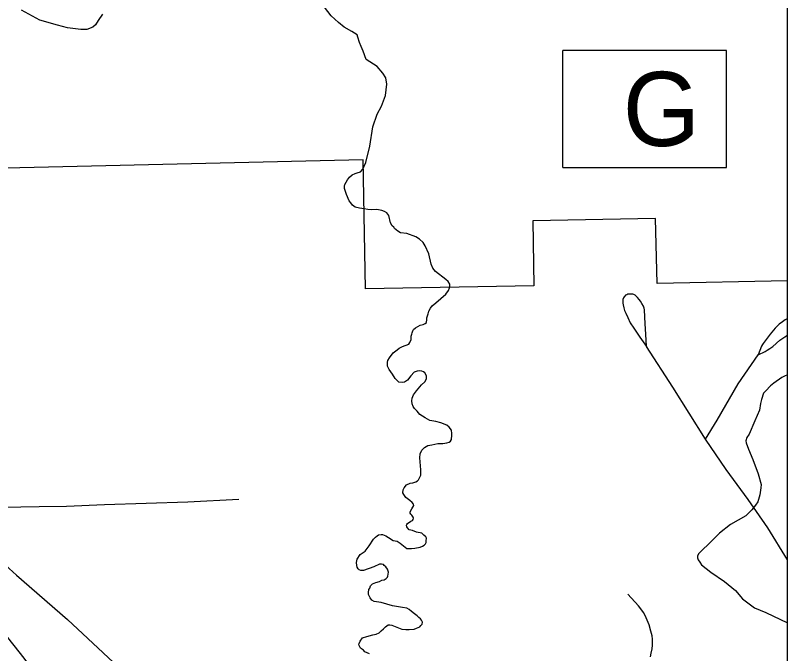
# Model space of a CAD drawing. Extents: x 1084508 to 1142749, y 1057638 to 1093403.
# Drawn here: x 1141714 to 1142749, y 1064404 to 1065260 of the extents above; entities that cross this region are included whole.
import ezdxf

# ---------------------------------------------------------------- set-up
doc = ezdxf.new("R2010")
doc.units = 0
for name, color, linetype in [('DSN_DRFT_Named-Boundary', 7, 'Continuous'), ('Level 10', 7, 'Continuous'), ('Level 33', 7, 'Continuous'), ('Level 34', 7, 'Continuous'), ('Level 35', 7, 'Continuous'), ('Level 40', 7, 'Continuous'), ('Level 57', 7, 'Continuous'), ('Level 6', 7, 'Continuous')]:
    doc.layers.add(name, color=color, linetype=linetype)

msp = doc.modelspace()

# ---------------------------------------------------------------- linework, layer by layer
at = {"layer": 'DSN_DRFT_Named-Boundary'}
msp.add_lwpolyline([(1084507.9, 1057640), (1142749.2, 1057640), (1142749.2, 1093403.4), (1084507.9, 1093403.4)], close=True, dxfattribs=at)
at = {"layer": 'Level 10'}
msp.add_lwpolyline([(1141876, 1064234.5), (1141828.2, 1064275.5), (1141790.7, 1064312.9), (1141765.4, 1064343.3), (1141725.4, 1064397.4), (1141674.4, 1064461.7), (1141650.1, 1064489.5), (1141626.9, 1064512.7), (1141591.9, 1064545.5), (1141544.6, 1064584.9), (1141521.9, 1064604.9), (1141472.1, 1064649.7), (1141400.3, 1064715), (1141356, 1064757.1), (1141284.7, 1064820.8), (1141237.5, 1064866)], dxfattribs=at)
at = {"layer": 'Level 33'}
for points in [[(1142560.2, 1064815.7), (1142559.2, 1064832.4), (1142558.2, 1064846.2), (1142557.3, 1064864.8), (1142557, 1064867), (1142556, 1064869.7), (1142553.8, 1064873.5), (1142551.9, 1064876.4), (1142550.1, 1064878.7), (1142547.9, 1064881.5), (1142546.4, 1064883.2), (1142544.7, 1064884.7), (1142543, 1064885.6), (1142541.7, 1064885.9), (1142538.8, 1064885.9), (1142536.5, 1064885.9), (1142535.2, 1064885.8), (1142533.6, 1064885.2), (1142532, 1064884.4), (1142531, 1064883.4), (1142530.1, 1064882.3), (1142529.4, 1064881.2), (1142528.8, 1064880), (1142528.4, 1064878.7), (1142528.4, 1064877.2), (1142528.4, 1064875.4), (1142528.5, 1064873.8), (1142528.9, 1064871.7), (1142529.8, 1064867.4), (1142530.7, 1064863.8), (1142532.3, 1064860.2), (1142535, 1064854.5), (1142538.3, 1064847.5), (1142542.9, 1064840.2), (1142551.1, 1064828.4), (1142560.2, 1064815.7)], [(1142749.2, 1064853.2), (1142745.9, 1064851.5), (1142742.3, 1064849), (1142737.9, 1064845.7), (1142732.7, 1064840.2), (1142726.1, 1064832.2), (1142716.6, 1064819.9), (1142715.6, 1064818.6), (1142714.4, 1064816.3), (1142710, 1064804.5)], [(1142710, 1064804.5), (1142719.3, 1064808.9), (1142722, 1064810.7), (1142725.6, 1064813.1), (1142729.4, 1064815.9), (1142739.1, 1064824.1), (1142745.7, 1064828.8), (1142749.2, 1064831.1)], [(1142639.1, 1064691.4), (1142595.4, 1064761.3), (1142560.2, 1064815.7)], [(1142639.1, 1064691.4), (1142655, 1064716.7), (1142683.2, 1064765.5), (1142710, 1064804.5)], [(1142749.2, 1064529.3), (1142722.7, 1064572.3), (1142696.3, 1064610.5), (1142666.8, 1064650.9), (1142639.1, 1064691.4)]]:
    msp.add_lwpolyline(points, dxfattribs=at)
at = {"layer": 'Level 34'}
for points in [[(1142013.3, 1064610.4), (1141945, 1064606.8), (1141833, 1064603.2), (1141782.1, 1064601.1), (1141745.4, 1064600.8), (1141671.6, 1064599.4), (1141657.4, 1064599.2), (1141647.9, 1064598.1), (1141640.6, 1064596.9), (1141638.6, 1064596.4), (1141635.7, 1064595.3), (1141631.1, 1064593.1)], [(1142565.5, 1064399.6), (1142566.3, 1064404.1), (1142567.5, 1064410.2), (1142568, 1064415.1), (1142568, 1064423.3), (1142567.5, 1064427.7), (1142565.9, 1064433.9), (1142563.5, 1064442.4), (1142559.8, 1064451.8), (1142556.5, 1064458.3), (1142549.2, 1064467.7), (1142534.9, 1064483.6)]]:
    msp.add_lwpolyline(points, dxfattribs=at)
at = {"layer": 'Level 35'}
for points in [[(1141830.6, 1065261.6), (1141824.8, 1065253.2), (1141821.1, 1065247.3), (1141817.5, 1065244), (1141809.4, 1065241.1), (1141801.4, 1065241.1), (1141783.4, 1065243), (1141769.9, 1065246.6), (1141746.5, 1065253.6), (1141722, 1065267.1)], [(1142267.2, 1064859.3), (1142268.1, 1064863), (1142270.5, 1064867.3), (1142272.8, 1064870.2), (1142277.3, 1064874.3), (1142291.1, 1064885.8), (1142294.4, 1064891), (1142296, 1064894.5), (1142296.5, 1064896.5), (1142296.5, 1064899.2), (1142294, 1064902.7), (1142290.7, 1064905.4), (1142277.1, 1064916.1), (1142273.4, 1064921), (1142271.4, 1064926.2), (1142268.1, 1064940.2), (1142263.3, 1064950.9), (1142260.7, 1064955), (1142255.7, 1064959.7), (1142250.8, 1064962.8), (1142238.4, 1064967.1), (1142230.2, 1064968.2), (1142226.5, 1064970.6), (1142222, 1064974.1), (1142221, 1064975.6), (1142219.1, 1064977.4), (1142216.8, 1064981.8), (1142214.6, 1064991.6), (1142211.7, 1064994.9), (1142208.8, 1064996.8), (1142204.9, 1064998.2), (1142198.5, 1064999.3), (1142191.1, 1064999), (1142186.2, 1064999.3), (1142181.5, 1065000.3), (1142175.3, 1065001.1), (1142169.5, 1065002.5), (1142165.8, 1065005.4), (1142163.6, 1065008.3), (1142161.3, 1065011), (1142157.8, 1065019.8), (1142155.1, 1065027.7), (1142154.9, 1065031), (1142155.3, 1065033), (1142157.4, 1065036.3), (1142159.2, 1065039.4), (1142161.5, 1065042.7), (1142165.2, 1065045.8), (1142169.5, 1065047.6), (1142172, 1065048.7), (1142176.5, 1065049.9), (1142179.8, 1065053.6), (1142183.7, 1065062.4), (1142189.1, 1065084.3), (1142193.2, 1065110.4), (1142198.7, 1065127.5), (1142204.5, 1065138.2), (1142209.8, 1065152.4), (1142210.9, 1065160.2), (1142211.7, 1065167.8), (1142210.3, 1065176.1), (1142206.6, 1065182.4), (1142198.7, 1065191.5), (1142184.1, 1065200.8), (1142180.2, 1065212.1), (1142177.3, 1065218.1), (1142175.3, 1065223.6), (1142172.8, 1065230.8), (1142171.8, 1065233.7), (1142165, 1065238.4), (1142154.7, 1065244.2), (1142147.1, 1065250.2), (1142137.2, 1065259.4), (1142128, 1065270.7)], [(1142249.1, 1064732.7), (1142247.3, 1064735.4), (1142245.6, 1064738.9), (1142245.2, 1064743), (1142245.6, 1064746.3), (1142247.7, 1064751), (1142251.8, 1064756.4), (1142258.2, 1064764.4), (1142262.9, 1064768.5), (1142264.8, 1064772.2), (1142265, 1064774.1), (1142265, 1064776.3), (1142262.9, 1064780.5), (1142261.1, 1064781.9), (1142258.8, 1064782.7), (1142255.1, 1064782.9), (1142252.4, 1064782.5), (1142248.3, 1064781.1), (1142244, 1064776.5), (1142239.7, 1064770.6), (1142235.4, 1064767.9), (1142232.5, 1064767.5), (1142227.9, 1064767.9), (1142226.1, 1064769.5), (1142223, 1064772.8), (1142219.5, 1064778.8), (1142214.8, 1064785), (1142212.9, 1064789.1), (1142212.7, 1064794.9), (1142213.1, 1064797.1), (1142215.2, 1064800.4), (1142220.5, 1064807.4), (1142225.5, 1064811.3), (1142228.4, 1064813.6), (1142232.7, 1064815.7), (1142241.5, 1064818.7), (1142242.8, 1064821.2), (1142244.4, 1064825.1), (1142244.4, 1064827.4), (1142244.6, 1064829.4), (1142245.2, 1064832.3), (1142245.6, 1064834.2), (1142246.5, 1064836.6), (1142247.7, 1064838.3), (1142250.2, 1064840.8), (1142256.3, 1064844.5), (1142260.7, 1064845.3), (1142263.1, 1064846.5), (1142265, 1064848), (1142265.6, 1064852.1), (1142265.6, 1064854.1), (1142267.2, 1064859.3)], [(1142749.2, 1064777.7), (1142745, 1064776), (1142741.7, 1064774.3), (1142730.7, 1064766.3), (1142726.3, 1064763), (1142719.9, 1064756.1), (1142716.9, 1064753.1), (1142714.4, 1064744.8), (1142713, 1064739.3), (1142711.4, 1064730.5), (1142705.3, 1064716.1), (1142697.6, 1064698.2), (1142694.8, 1064693.8), (1142693.2, 1064689.3), (1142693.7, 1064686.6), (1142697, 1064677.8), (1142702.6, 1064664.2), (1142710, 1064644.7), (1142713.9, 1064630.6), (1142713.6, 1064625.9), (1142712.2, 1064616.8), (1142709.4, 1064607.4), (1142706.1, 1064602.7), (1142701.5, 1064596.6), (1142693.2, 1064588.4), (1142672.5, 1064577.1), (1142657.9, 1064565.5), (1142648.2, 1064555.5), (1142630.3, 1064537.9)], [(1142247.3, 1064586.6), (1142245.2, 1064589.6), (1142244, 1064590.9), (1142243.2, 1064591.9), (1142243.2, 1064593.4), (1142243.6, 1064595), (1142245.4, 1064597.9), (1142247.9, 1064602.2), (1142247.7, 1064604.1), (1142245.8, 1064606.5), (1142242.6, 1064609), (1142237.4, 1064613.3), (1142234.5, 1064617), (1142233.3, 1064619.5), (1142233.7, 1064623.2), (1142234.9, 1064626.1), (1142238.2, 1064630), (1142243.2, 1064632.3), (1142246.5, 1064632.9), (1142250.8, 1064634.1), (1142252.8, 1064635.5), (1142254.3, 1064636.8), (1142255.7, 1064639.7), (1142257.2, 1064643), (1142257.4, 1064650.4), (1142255.9, 1064666.2), (1142256.5, 1064671.6), (1142258.6, 1064676.5), (1142262.5, 1064680.4), (1142266.8, 1064682.7), (1142272, 1064683.9), (1142280.4, 1064685.8), (1142286.8, 1064685.6), (1142292.3, 1064686.6), (1142295.2, 1064687.4), (1142297.3, 1064688.7), (1142298.3, 1064690.9), (1142298.7, 1064692.4), (1142299.1, 1064695.4), (1142299.1, 1064698.9), (1142298.5, 1064703.5), (1142295.6, 1064707.6), (1142292.3, 1064710.1), (1142284.3, 1064713.1), (1142277.5, 1064715.2), (1142269.5, 1064716.4), (1142263.3, 1064720.1), (1142256.1, 1064724.3), (1142252.4, 1064728.8), (1142249.1, 1064732.7)], [(1142204.7, 1064523.8), (1142201.8, 1064523.6), (1142194.4, 1064520.3), (1142180.6, 1064515.3), (1142177.1, 1064515.3), (1142174.7, 1064516), (1142173.2, 1064517.6), (1142172.2, 1064519.7), (1142171.4, 1064522.1), (1142171.2, 1064526), (1142172.2, 1064530.4), (1142176.1, 1064536.7), (1142182.9, 1064541.1), (1142188, 1064548.5), (1142193.8, 1064557.3), (1142196.5, 1064559.8), (1142198.9, 1064561.9), (1142200.8, 1064563.1), (1142204.1, 1064563.3), (1142205.9, 1064563.3), (1142210.3, 1064561.9), (1142214, 1064559.4), (1142220.5, 1064555.5), (1142225.5, 1064554.4), (1142229.6, 1064552), (1142234.3, 1064548.3), (1142238.8, 1064544.6), (1142245, 1064544.6), (1142249.5, 1064545), (1142256.7, 1064546.4), (1142259.6, 1064547.7), (1142261.9, 1064549.1), (1142263.5, 1064551.2), (1142264.4, 1064552.6), (1142264.4, 1064555.1), (1142265, 1064558.6), (1142263.9, 1064560.2), (1142261.5, 1064562.7), (1142258.8, 1064565.2), (1142251.8, 1064566.8), (1142246.3, 1064568.9), (1142241.9, 1064569.7), (1142239.7, 1064572.4), (1142238.6, 1064574), (1142238, 1064576.1), (1142238.4, 1064577.1), (1142239.5, 1064578.3), (1142243.8, 1064581.2), (1142246, 1064582.4), (1142247.1, 1064583.7), (1142247.7, 1064585.5), (1142247.3, 1064586.6)], [(1142630.3, 1064537.9), (1142628.4, 1064534.9), (1142628.4, 1064532.2), (1142629.3, 1064529.6), (1142631.7, 1064526.3), (1142634, 1064522.6), (1142646.4, 1064512.8), (1142664.6, 1064500.4), (1142679.2, 1064488.5), (1142688.8, 1064477.3), (1142704.8, 1064465.1), (1142720.3, 1064458.7), (1142749.2, 1064445.2)], [(1142207.2, 1064436.9), (1142209.8, 1064439.6), (1142211.9, 1064441), (1142213.8, 1064442.3), (1142215.8, 1064442.3), (1142218.7, 1064441.9), (1142227.3, 1064438.4), (1142232.1, 1064436.7), (1142237.2, 1064436.1), (1142241.7, 1064436.1), (1142248.3, 1064436.5), (1142251.6, 1064437.7), (1142256.1, 1064439.8), (1142257.2, 1064441.4), (1142259.2, 1064443.3), (1142259.6, 1064446), (1142258.4, 1064448.4), (1142257, 1064450.5), (1142254.9, 1064452.2), (1142252.6, 1064454.2), (1142249.1, 1064456.9), (1142245, 1064460.2), (1142241.7, 1064462.9), (1142238.8, 1064464.5), (1142232.7, 1064465.5), (1142219.5, 1064467.6), (1142204.3, 1064472.1), (1142195, 1064473.8), (1142191.5, 1064475.6), (1142189.5, 1064478.5), (1142187.2, 1064483), (1142187, 1064485.7), (1142187.6, 1064489.6), (1142188.9, 1064491.7), (1142189.7, 1064494.6), (1142192.6, 1064497.2), (1142197.1, 1064499.3), (1142202, 1064500.3), (1142205.1, 1064502.2), (1142208, 1064502.8), (1142211.1, 1064504.6), (1142212.7, 1064506.3), (1142213.1, 1064507.7), (1142213.8, 1064510.2), (1142214, 1064513.1), (1142212.5, 1064517.2), (1142210.5, 1064520.1), (1142208.2, 1064522.1), (1142207.2, 1064523.4), (1142204.7, 1064523.8)], [(1142188.4, 1064403.6), (1142182.3, 1064406), (1142180.6, 1064408.3), (1142176.5, 1064411.2), (1142174.3, 1064415.7), (1142174.5, 1064417.2), (1142175.9, 1064420.5), (1142179.2, 1064424.8), (1142185, 1064426.8), (1142192.8, 1064428.7), (1142197.7, 1064429.9), (1142201.6, 1064431.8), (1142204.1, 1064434.2), (1142207.2, 1064436.9)]]:
    msp.add_lwpolyline(points, dxfattribs=at)
at = {"layer": 'Level 40'}
for points in [[(1141626, 1064589.4), (1141715.3, 1064509), (1141783.6, 1064449.3), (1141858.5, 1064379.1), (1141917.6, 1064325.2), (1141978.8, 1064269.9), (1142022.6, 1064229.8), (1142116.9, 1064144), (1142188.9, 1064080.9), (1142280.9, 1063996.2), (1142325.1, 1063956.1), (1142429.8, 1063859.2), (1142532.2, 1063768.6), (1142603.5, 1063703.6), (1142648.7, 1063660.5), (1142689.6, 1063626.4), (1142745.6, 1063574.7), (1142749.2, 1063571.3)], [(1141626, 1064589.4), (1141715.3, 1064509), (1141783.6, 1064449.3), (1141858.5, 1064379.1), (1141917.6, 1064325.2), (1141978.8, 1064269.9), (1142022.6, 1064229.8), (1142116.9, 1064144), (1142188.9, 1064080.9), (1142280.9, 1063996.2), (1142325.1, 1063956.1), (1142429.8, 1063859.2), (1142532.2, 1063768.6)]]:
    msp.add_lwpolyline(points, dxfattribs=at)
at = {"layer": 'Level 57'}
for p, q in [((1142667.4, 1065212.9), (1142447.7, 1065212.9)), ((1142447.7, 1065056), (1142447.7, 1065212.9)), ((1142667.4, 1065056), (1142667.4, 1065212.9)), ((1142447.7, 1065056), (1142667.4, 1065056))]:
    msp.add_line(p, q, dxfattribs=at)
at = {"layer": 'Level 6'}
msp.add_lwpolyline([(1142749.2, 1064903.6), (1142574.5, 1064900.3), (1142572.2, 1064987.5), (1142407.8, 1064984.2), (1142408.8, 1064897.1), (1142183.3, 1064892.9), (1142179.9, 1065065.9), (1141316.1, 1065046.2), (1141084.9, 1065040.4), (1141085, 1065000)], dxfattribs=at)

# ---------------------------------------------------------------- texts
at = {"layer": 'Level 57'}
msp.add_text('G', height=99.4, dxfattribs=at).set_placement((1142528.3, 1065084.7))

doc.saveas('drawing.dxf')
